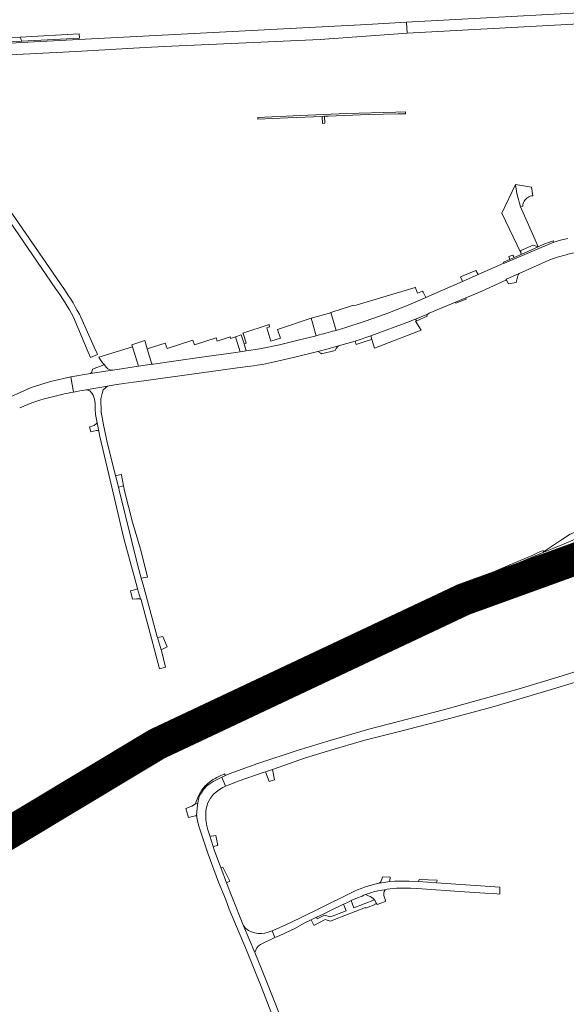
# Model space of a CAD drawing. Header units: metres. Extents: x 166325 to 190320, y 381923 to 404576.
# Tile 451 of 656: x 168408 to 168662, y 391180 to 391637. Entities that reach past the tile are written whole.
import ezdxf

# ---------------------------------------------------------------- set-up
doc = ezdxf.new("R2010")
doc.units = ezdxf.units.M
for name, color, linetype, lineweight in [('B-WE-VH-VERHARDING_ASFALT-GV', 8, 'Continuous', 18), ('B-WE-VH-VERHARDING_BETON-GV', 8, 'Continuous', 18), ('B-WE-VH-VERHARDING_BETONSTRAATSTEEN-GV', 8, 'Continuous', 18), ('B-WE-VH-VERHARDING_GESLOTEN-GV', 8, 'Continuous', 18), ('B-WE-VH-VERHARDING_HALFVERHARDING-GV', 8, 'Continuous', 18), ('B-WE-VH-VERHARDING_N-WEG', 8, 'Continuous', 18), ('B-WE-VH-VERHARDING_STRAATBAKSTEEN-GV', 8, 'Continuous', 18)]:
    doc.layers.add(name, color=color, linetype=linetype, lineweight=lineweight)

msp = doc.modelspace()

# ---------------------------------------------------------------- linework, layer by layer
at = {"layer": 'B-WE-VH-VERHARDING_ASFALT-GV', "flags": 128}
for points in [[(168876.459, 391651.514), (168874.225, 391651.263), (168871.992, 391651.045), (168869.758, 391650.858), (168867.521, 391650.703), (168865.281, 391650.58), (168863.034, 391650.489), (168745.199, 391644.16), (168731.557, 391643.413), (168707.579, 391642.095), (168701.891, 391641.783), (168587.589, 391635.503), (168587.956, 391630.434), (168653.532, 391634.012), (168876.777, 391646.325)], [(168439.011, 391464.95), (168439.835, 391464.859), (168440.291, 391464.74), (168440.692, 391464.493), (168441.676, 391463.477), (168442.246, 391462.489), (168442.458, 391462.12), (168442.959, 391460.617), (168443.217, 391458.634), (168443.232, 391455.993), (168443.418, 391453.55), (168443.943, 391450.43), (168444.107, 391449.643), (168444.899, 391445.844), (168445.432, 391443.29), (168451.502, 391417.15), (168456.555, 391396.096), (168462.681, 391373.477), (168462.902, 391372.753), (168464.318, 391368.111), (168464.493, 391367.539), (168469.924, 391347.33), (168473.073, 391335.524), (168475.785, 391336.353), (168473.969, 391344.102), (168473.876, 391344.413), (168472.174, 391350.065), (168472.058, 391350.449), (168465.831, 391373.419), (168464.637, 391377.566), (168462.97, 391383.36), (168454.358, 391418.45), (168454.016, 391419.817), (168452.801, 391424.671), (168452.695, 391425.094), (168448.618, 391441.39), (168448.26, 391442.822), (168447.137, 391448.825), (168446.039, 391454.695), (168445.833, 391460.83), (168446.44, 391463.252), (168446.873, 391464.977), (168448.956, 391466.759)], [(168632.109, 391376.796), (168631.738, 391377.675), (168630.609, 391380.35), (168630.451, 391380.726), (168620.224, 391376.074), (168611.98, 391372.245), (168598.433, 391365.811), (168587.68, 391360.444), (168587.863, 391360.078), (168589.217, 391357.364), (168589.707, 391356.384), (168589.779, 391356.637), (168589.964, 391356.884), (168595.914, 391359.759), (168602.568, 391363.005), (168611.142, 391367.103), (168612.068, 391367.511), (168628.877, 391375.33)], [(168589.789, 391356.139), (168589.707, 391356.384), (168589.217, 391357.364), (168587.863, 391360.078), (168587.68, 391360.444), (168586.654, 391359.932), (168574.355, 391353.764), (168563.528, 391348.365), (168550.163, 391341.668), (168542.187, 391337.674), (168540.349, 391336.787), (168540.463, 391336.545), (168541.705, 391333.907), (168541.86, 391333.581), (168548.989, 391337.002)], [(168591.745, 391351.651), (168591.588, 391352.013), (168590.384, 391354.8), (168589.977, 391355.742), (168589.859, 391355.929), (168589.789, 391356.139), (168548.989, 391337.002), (168541.86, 391333.581), (168542.028, 391333.26), (168543.301, 391330.573), (168543.471, 391330.217), (168547.488, 391332.07), (168569.123, 391341.936), (168571.78, 391343.105), (168579.019, 391346.398), (168584.046, 391348.565), (168590.828, 391351.255)], [(168541.86, 391333.581), (168541.705, 391333.907), (168540.463, 391336.545), (168540.349, 391336.787), (168503.534, 391319.026), (168488.305, 391311.641), (168478.292, 391306.652), (168466.887, 391300.844), (168465.218, 391299.991), (168456.271, 391295.452), (168450.588, 391292.42), (168450.724, 391292.16), (168452.045, 391289.611), (168452.172, 391289.36), (168473.945, 391300.601), (168481.534, 391304.405), (168492.639, 391309.96), (168516.054, 391321.234)], [(168543.471, 391330.217), (168543.301, 391330.573), (168542.028, 391333.26), (168541.86, 391333.581), (168516.054, 391321.234), (168492.639, 391309.96), (168481.534, 391304.405), (168473.945, 391300.601), (168452.172, 391289.36), (168452.321, 391289.083), (168453.594, 391286.63), (168453.743, 391286.342), (168466.424, 391293.001), (168477.155, 391298.432), (168485.252, 391302.518), (168493.227, 391306.455), (168495.095, 391307.358), (168500.351, 391309.929), (168522.93, 391320.781), (168525.512, 391321.931)], [(168452.172, 391289.36), (168452.045, 391289.611), (168450.724, 391292.16), (168450.588, 391292.42), (168448.2, 391291.146), (168443.089, 391288.508), (168437.707, 391285.663), (168427.173, 391279.931), (168416.67, 391274.137), (168395.785, 391262.262), (168387.968, 391257.791), (168376.068, 391250.73), (168363.455, 391242.953), (168363.592, 391242.725), (168365.111, 391240.193), (168365.196, 391240.052), (168366.582, 391240.904), (168376.869, 391247.119), (168387.188, 391253.202), (168389.716, 391254.745), (168397.539, 391259.287), (168418.281, 391271.095), (168428.889, 391276.878), (168439.411, 391282.579)], [(168453.743, 391286.342), (168453.594, 391286.63), (168452.321, 391289.083), (168452.172, 391289.36), (168439.411, 391282.579), (168428.889, 391276.878), (168418.281, 391271.095), (168397.539, 391259.287), (168389.716, 391254.745), (168387.188, 391253.202), (168376.869, 391247.119), (168366.582, 391240.904), (168365.196, 391240.052), (168365.283, 391239.906), (168366.765, 391237.437), (168366.957, 391237.117), (168372.448, 391240.443), (168382.792, 391246.65), (168393.04, 391252.734), (168398.152, 391255.777), (168420.052, 391268.152), (168430.492, 391273.936), (168441.003, 391279.565), (168448.254, 391283.459)], [(168574.877, 391236.083), (168577.309, 391236.531), (168579.762, 391236.85), (168580.032, 391238.489), (168580.093, 391238.862), (168576.527, 391239.145), (168576.378, 391238.683), (168576.296, 391238.429), (168575.777, 391236.82)]]:
    msp.add_lwpolyline(points, close=True, dxfattribs=at)
for points in [[(168393.539, 391619.808), (168400.741, 391620.236), (168434.247, 391621.965), (168466.446, 391623.871), (168475.334, 391624.329), (168547.587, 391627.457), (168587.956, 391630.434), (168587.589, 391635.503), (168569.169, 391634.491), (168435.706, 391627.522), (168409.001, 391626.127), (168389.266, 391624.841)], [(168394.923, 391555.424), (168424.896, 391511.939)], [(168427.53, 391513.649), (168426.805, 391514.697), (168398.24, 391555.983)], [(168662.381, 391535.171), (168659.03, 391534.43), (168655.98, 391533.57), (168649.045, 391530.638), (168633.088, 391523.779), (168632.69, 391523.79), (168620.901, 391518.567), (168613.593, 391515.33), (168604.273, 391511.201), (168596.512, 391507.853), (168596.252, 391507.741), (168587.686, 391504.014), (168578.994, 391500.591), (168577.802, 391500.156), (168568.419, 391496.832), (168558.964, 391493.721)], [(168633.62, 391515.85), (168634.023, 391516.316), (168639.903, 391518.966), (168648.79, 391522.97), (168651.595, 391524.264), (168654.459, 391525.423), (168658.065, 391526.663), (168661.737, 391527.689)], [(168439.011, 391464.95), (168448.956, 391466.759), (168451.423, 391467.22), (168456.336, 391467.897), (168461.021, 391468.543), (168462.327, 391468.723), (168508.229, 391475.052), (168513.854, 391475.828), (168516.626, 391476.21), (168518.428, 391476.451), (168520.849, 391476.775), (168525.016, 391477.661), (168535.79, 391480.086), (168546.508, 391482.748), (168551.293, 391484.018), (168556.065, 391485.335), (168563.761, 391487.641), (168571.121, 391490.056), (168589.461, 391496.851), (168591.217, 391497.562), (168591.737, 391497.776), (168597.014, 391499.949), (168597.162, 391500.01), (168598.038, 391500.426), (168598.203, 391500.58), (168610.272, 391505.624), (168615.163, 391507.668), (168622.25, 391510.63), (168633.62, 391515.85)], [(168433.208, 391498.644), (168440.038, 391482.497), (168441.063, 391480.073), (168444.307, 391481.433)], [(168444.096, 391482.029), (168443.45, 391483.454), (168435.9, 391500.097)], [(168554.926, 391492.585), (168554.394, 391492.438)], [(168546.116, 391490.215), (168545.695, 391490.115), (168537.402, 391488.011), (168528.655, 391485.94), (168519.644, 391484.053), (168513.282, 391483.031), (168510.41, 391482.57), (168508.47, 391482.259), (168491.515, 391479.949), (168480.793, 391478.45), (168470.062, 391476.938), (168469.477, 391476.849), (168463.26, 391475.913), (168451.465, 391474.135), (168450.125, 391473.998), (168441.122, 391472.571), (168431.976, 391470.999), (168433.208, 391463.995)], [(168442.035, 391474.543), (168441.653, 391473.157), (168441.122, 391472.571), (168450.125, 391473.998), (168451.465, 391474.135)], [(168448.557, 391475.335), (168447.359, 391476.699), (168447.199, 391476.554), (168442.035, 391474.543)], [(168433.208, 391463.995), (168431.976, 391470.999), (168422.542, 391468.937), (168413.576, 391466.058), (168404.023, 391461.817), (168395.257, 391457.128), (168389.084, 391452.662), (168383.695, 391447.823), (168380.847, 391444.817), (168377.149, 391440.88), (168373.566, 391436.838), (168369.477, 391431.921), (168365.557, 391426.868), (168334.656, 391383.668), (168333.492, 391382.041), (168330.71, 391378.152)], [(168667.007, 391396.152), (168659.607, 391393.171), (168651.263, 391389.708), (168649.078, 391388.802), (168646.518, 391387.637), (168636.593, 391383.469), (168631.294, 391381.109), (168630.451, 391380.726), (168630.609, 391380.35), (168631.738, 391377.675), (168632.109, 391376.796), (168635.688, 391378.418), (168644.499, 391382.238), (168653.598, 391386.132), (168662.413, 391389.747)], [(168663.098, 391388.053), (168654.317, 391384.697), (168644.95, 391381.087), (168642.85, 391380.22), (168640.308, 391379.253), (168639.381, 391378.831), (168636.243, 391377.168), (168629.584, 391373.755), (168613.555, 391365.458), (168613.702, 391365.012), (168614.734, 391365.132), (168630.737, 391371.578), (168638.413, 391374.664), (168653.094, 391380.327), (168665.473, 391385.162)], [(168665.473, 391385.162), (168653.094, 391380.327), (168638.413, 391374.664), (168630.737, 391371.578), (168614.734, 391365.132), (168613.702, 391365.012), (168613.555, 391365.458), (168612.638, 391365.053), (168603.499, 391361.2), (168596.571, 391358.227), (168590.529, 391355.643), (168590.25, 391355.617), (168589.977, 391355.742), (168590.384, 391354.8), (168591.588, 391352.013), (168591.745, 391351.651), (168594.424, 391352.808), (168611.529, 391360.201), (168615.979, 391362.043), (168631.981, 391368.489), (168668.81, 391382.814)], [(168680.573, 391338.777), (168657.733, 391331.693), (168639.932, 391326.348), (168604.852, 391316.5), (168570.225, 391307.595), (168552.658, 391302.535), (168537.388, 391297.869), (168518.699, 391291.675), (168505.378, 391286.906), (168503.65, 391286.087), (168502.018, 391285.314), (168503.715, 391281.099), (168505.355, 391281.797), (168509.601, 391283.437), (168521.118, 391287.425), (168522.21, 391287.803), (168525.436, 391288.92), (168525.972, 391289.105), (168540.318, 391294.072), (168551.437, 391297.486), (168568.296, 391302.431), (168582.526, 391306.013), (168603.53, 391311.458), (168627.274, 391317.852), (168638.175, 391321.093), (168657.31, 391326.782), (168677.724, 391333.008)], [(168528.972, 391174.657), (168522.85, 391190.268), (168520.396, 391196.34), (168517.317, 391203.958), (168511.978, 391216.327), (168506.544, 391230.006), (168504.18, 391236.322), (168501.525, 391243.416), (168501.389, 391243.779), (168498.424, 391251.583), (168497.95, 391253.113), (168496.404, 391258.098), (168495.539, 391260.89), (168495.017, 391262.75), (168494.604, 391265.603), (168494.516, 391267.665), (168494.53, 391269.502), (168494.807, 391271.228), (168495.492, 391273.38), (168496.732, 391275.617), (168498.132, 391277.379), (168499.517, 391278.576), (168500.892, 391279.64), (168502.464, 391280.567), (168503.715, 391281.099), (168502.018, 391285.314), (168497.893, 391283.36), (168496.062, 391282.145), (168494.974, 391281.3), (168493.546, 391279.609), (168492.497, 391278.124), (168491.677, 391276.835), (168491.077, 391275.047), (168490.769, 391273.332), (168490.656, 391272.416), (168490.536, 391270.917), (168490.39, 391269.259), (168490.268, 391267.842), (168490.324, 391267.432), (168490.445, 391266.549), (168491.172, 391263.007), (168495.664, 391249.548), (168500.423, 391236.61), (168503.6, 391228.847), (168505.402, 391224.023), (168513.356, 391205.004), (168520.163, 391188.27), (168528.363, 391167.09)], [(168601.518, 391236.302), (168593.202, 391236.861), (168588.929, 391237.046), (168584.653, 391237.102), (168582.204, 391237.04), (168579.762, 391236.85), (168577.309, 391236.531), (168574.877, 391236.083), (168572.92, 391235.625)], [(168574.398, 391232.613), (168577.442, 391233.093), (168577.651, 391233.126), (168578.691, 391233.29), (168583.011, 391233.76), (168589.429, 391233.77), (168594.765, 391233.507), (168612.222, 391232.354), (168623.883, 391231.584), (168628.133, 391231.303), (168630.902, 391231.12), (168630.871, 391234.322), (168601.518, 391236.302)], [(168560.431, 391230.902), (168538.094, 391219.852), (168531.991, 391216.969), (168525.714, 391214.132), (168525.255, 391213.991), (168526.585, 391210.91), (168528.516, 391211.768), (168535.883, 391215.041), (168540.521, 391217.756), (168543.413, 391219.144), (168545.87, 391220.322), (168549, 391221.824), (168551.726, 391223.132), (168558.425, 391226.346), (168559.975, 391227.09), (168561.895, 391228.032), (168562.651, 391228.402), (168565.416, 391229.517)], [(168568.571, 391230.813), (168568.871, 391230.924)]]:
    msp.add_lwpolyline(points, dxfattribs=at)
at = {"layer": 'B-WE-VH-VERHARDING_ASFALT-GV'}
for points in [[(168661.737, 391527.689, -0.0710824), (168667.658, 391528.67)], [(168424.896, 391511.939, -0.0288467), (168433.208, 391498.644)], [(168435.9, 391500.097, 0.0296542), (168427.53, 391513.649)], [(168554.394, 391492.438, -0.0035097), (168546.116, 391490.215)], [(168558.964, 391493.721, -0.0016106), (168554.926, 391492.585)], [(168444.307, 391481.433, -0.0144746), (168444.096, 391482.029)], [(168451.465, 391474.135, -0.2152292), (168448.557, 391475.335)], [(168433.208, 391463.995, -0.011545), (168439.011, 391464.95)], [(168408.225, 391456.591, -0.0515243), (168423.484, 391461.761)], [(168423.484, 391461.761, -0.0197425), (168433.208, 391463.995)], [(168572.92, 391235.625, 0.0638055), (168560.431, 391230.902)], [(168565.416, 391229.517, -0.0164416), (168568.571, 391230.813)]]:
    msp.add_lwpolyline(points, format="xyb", dxfattribs=at)
at = {"layer": 'B-WE-VH-VERHARDING_BETON-GV', "flags": 128}
for points in [[(168569.339, 391487.719), (168569.771, 391487.843), (168571.605, 391488.368), (168571.121, 391490.056), (168563.761, 391487.641), (168564.311, 391486.09)], [(168705.872, 391395.469), (168705.578, 391396.217), (168705.365, 391396.144), (168702.504, 391395.198), (168696.807, 391393.105), (168688.598, 391390.172), (168680.077, 391387.046), (168668.81, 391382.814), (168631.981, 391368.489), (168615.979, 391362.043), (168611.529, 391360.201), (168594.424, 391352.808), (168594.732, 391352.07), (168594.741, 391352.074), (168611.841, 391359.464), (168616.281, 391361.302), (168632.275, 391367.745), (168669.096, 391382.067), (168680.355, 391386.296), (168688.87, 391389.42), (168697.08, 391392.353), (168702.768, 391394.443)], [(168490.769, 391273.332), (168489.765, 391272.887), (168488.124, 391271.846), (168485.351, 391270.758), (168486.445, 391266.588), (168489.654, 391267.31), (168490.324, 391267.432), (168490.268, 391267.842), (168490.39, 391269.259), (168490.536, 391270.917), (168490.656, 391272.416)]]:
    msp.add_lwpolyline(points, close=True, dxfattribs=at)
for points in [[(168395.785, 391262.262), (168416.67, 391274.137), (168427.173, 391279.931), (168437.707, 391285.663), (168443.089, 391288.508), (168448.2, 391291.146), (168450.588, 391292.42), (168456.271, 391295.452), (168465.218, 391299.991), (168466.887, 391300.844), (168478.292, 391306.652), (168488.305, 391311.641), (168503.534, 391319.026), (168540.349, 391336.787), (168542.187, 391337.674), (168550.163, 391341.668), (168563.528, 391348.365), (168574.355, 391353.764), (168586.654, 391359.932), (168587.68, 391360.444), (168598.433, 391365.811), (168611.98, 391372.245), (168620.224, 391376.074), (168630.451, 391380.726), (168631.294, 391381.109), (168636.593, 391383.469), (168646.518, 391387.637), (168649.078, 391388.802), (168651.263, 391389.708), (168651.211, 391389.814), (168651.073, 391390.095), (168650.957, 391390.447), (168648.759, 391389.536), (168646.197, 391388.37), (168636.275, 391384.203), (168630.966, 391381.839), (168630.12, 391381.454), (168619.89, 391376.801), (168611.64, 391372.969), (168598.083, 391366.53), (168587.323, 391361.16), (168586.296, 391360.647), (168573.997, 391354.48), (168563.17, 391349.081), (168549.805, 391342.383), (168541.834, 391338.392), (168540.001, 391337.508), (168503.186, 391319.746), (168487.952, 391312.359), (168477.932, 391307.366), (168466.523, 391301.557), (168464.855, 391300.704), (168455.902, 391296.162), (168450.211, 391293.126), (168447.828, 391291.854), (168442.719, 391289.217), (168437.329, 391286.368), (168426.789, 391280.633), (168416.279, 391274.835), (168395.389, 391262.957)], [(168398.553, 391255.085), (168420.443, 391267.454), (168430.875, 391273.233), (168441.381, 391278.86), (168448.629, 391282.752), (168454.115, 391285.634), (168466.791, 391292.29), (168477.516, 391297.718), (168485.609, 391301.802), (168493.578, 391305.736), (168495.445, 391306.639), (168500.7, 391309.209), (168523.266, 391320.055), (168525.842, 391321.202), (168543.806, 391329.491), (168547.822, 391331.343), (168569.45, 391341.206), (168572.107, 391342.375), (168579.343, 391345.667), (168584.352, 391347.826), (168591.134, 391350.516), (168592.062, 391350.917), (168594.732, 391352.07), (168594.424, 391352.808), (168591.745, 391351.651), (168590.828, 391351.255), (168584.046, 391348.565), (168579.019, 391346.398), (168571.78, 391343.105), (168569.123, 391341.936), (168547.488, 391332.07), (168543.471, 391330.217), (168525.512, 391321.931), (168522.93, 391320.781), (168500.351, 391309.929), (168495.095, 391307.358), (168493.227, 391306.455), (168485.252, 391302.518), (168477.155, 391298.432), (168466.424, 391293.001), (168453.743, 391286.342), (168448.254, 391283.459), (168441.003, 391279.565), (168430.492, 391273.936), (168420.052, 391268.152), (168398.152, 391255.777)]]:
    msp.add_lwpolyline(points, dxfattribs=at)
at = {"layer": 'B-WE-VH-VERHARDING_BETONSTRAATSTEEN-GV', "flags": 128}
for points in [[(168402.933, 391628.499), (168403.14, 391626.425), (168409.165, 391626.74), (168408.503, 391628.647)], [(168408.503, 391628.647), (168409.165, 391626.74), (168435.928, 391628.138), (168435.818, 391630.215)], [(168640.431, 391549.854), (168638.803, 391556.006), (168638.252, 391560.308), (168631.851, 391546.97), (168640.717, 391528.563), (168640.618, 391529.655), (168646.38, 391532.116), (168648.73, 391531.338), (168647.304, 391534.52)], [(168649.045, 391530.638), (168655.98, 391533.57), (168655.83, 391534.08), (168653.94, 391533.53), (168651.34, 391532.501), (168648.73, 391531.338), (168640.786, 391527.798), (168637.56, 391526.36), (168635.572, 391525.474), (168632.67, 391524.181), (168632.69, 391523.79), (168633.088, 391523.779)], [(168648.73, 391531.338), (168646.38, 391532.116), (168640.618, 391529.655), (168640.717, 391528.563), (168640.786, 391527.798)], [(168613.593, 391515.33), (168620.901, 391518.567), (168619.851, 391520.345), (168619.052, 391520.013), (168612.736, 391517.389), (168613.256, 391516.017)], [(168615.323, 391507.129), (168615.163, 391507.668), (168610.272, 391505.624), (168610.528, 391505.13)], [(168543.665, 391497.166), (168543.372, 391498.193), (168527.824, 391493.024), (168529.203, 391488.938), (168524.771, 391487.506), (168522.796, 391493.824), (168524.149, 391494.267), (168523.87, 391495.274), (168511.76, 391491.353), (168511.951, 391490.771), (168513.329, 391486.584), (168512.357, 391486.303), (168513.282, 391483.031), (168519.644, 391484.053), (168528.655, 391485.94), (168537.402, 391488.011), (168545.695, 391490.115)], [(168597.185, 391499.122), (168597.014, 391499.949), (168591.737, 391497.776), (168592.381, 391497.064)], [(168460.28, 391485.94), (168460.561, 391484.995), (168463.26, 391475.913), (168469.477, 391476.849), (168467.353, 391483.995), (168466.193, 391487.897)], [(168508.365, 391489.594), (168506.042, 391488.881), (168505.798, 391489.625), (168499.841, 391487.565), (168499.332, 391489.101), (168489.258, 391485.842), (168488.558, 391488.065), (168476.56, 391484.207), (168475.73, 391486.71), (168467.353, 391483.995), (168469.477, 391476.849), (168470.062, 391476.938), (168480.793, 391478.45), (168491.515, 391479.949), (168508.47, 391482.259), (168510.41, 391482.57)], [(168508.365, 391489.594), (168510.41, 391482.57), (168513.282, 391483.031), (168512.357, 391486.303), (168510.991, 391490.456)], [(168554.563, 391483.302), (168554.956, 391484.141), (168555.578, 391484.927), (168556.065, 391485.335), (168551.293, 391484.018), (168546.508, 391482.748), (168547.826, 391481.953), (168548.153, 391481.703)], [(168456.431, 391420.464), (168454.016, 391419.817), (168454.358, 391418.45), (168462.97, 391383.36), (168464.637, 391377.566), (168467.563, 391378.045), (168467.566, 391378.288), (168464.296, 391391.093), (168460.542, 391403.653), (168456.84, 391418.217)], [(168462.902, 391372.753), (168461.529, 391372.297), (168459.595, 391371.788), (168460.556, 391367.957), (168462.403, 391367.993), (168464.318, 391368.111)], [(168474.674, 391350.556), (168472.174, 391350.065), (168473.876, 391344.413), (168476.636, 391345.764)], [(168525.436, 391288.92), (168522.21, 391287.803), (168523.997, 391283.293), (168526.478, 391284.137)], [(168499.181, 391258.295), (168497.262, 391257.96), (168496.404, 391258.098), (168497.95, 391253.113), (168500.068, 391253.581)], [(168502.444, 391243.558), (168501.525, 391243.416), (168504.18, 391236.322), (168505.695, 391237.048)], [(168601.518, 391236.302), (168601.895, 391237.577), (168593.484, 391237.824), (168593.376, 391237.455), (168593.202, 391236.861)]]:
    msp.add_lwpolyline(points, close=True, dxfattribs=at)
for points in [[(168596.512, 391507.853), (168596.335, 391508.509), (168595.336, 391510.3), (168595.101, 391510.72), (168592.669, 391509.888), (168591.831, 391512.34), (168591.585, 391512.468), (168563.15, 391503.963), (168562.636, 391504.132), (168552.551, 391500.831), (168554.926, 391492.585)], [(168558.964, 391493.721), (168568.419, 391496.832), (168577.802, 391500.156), (168578.994, 391500.591), (168587.686, 391504.014), (168596.252, 391507.741), (168596.512, 391507.853)], [(168554.394, 391492.438), (168554.926, 391492.585), (168552.551, 391500.831), (168551.962, 391500.638), (168543.981, 391498.366), (168543.372, 391498.193), (168543.665, 391497.166), (168545.695, 391490.115), (168546.116, 391490.215)], [(168451.465, 391474.135), (168463.26, 391475.913), (168460.561, 391484.995), (168444.93, 391480.229)], [(168446.97, 391477.143), (168447.359, 391476.699), (168448.557, 391475.335)], [(168442.729, 391448.517), (168440.657, 391447.791), (168441.194, 391445.45), (168443.766, 391446.089)], [(168444.899, 391445.844), (168444.107, 391449.643)], [(168511.978, 391216.327), (168517.317, 391203.958)], [(168526.585, 391210.91), (168525.255, 391213.991), (168523.42, 391213.429)], [(168519.921, 391207.762), (168526.585, 391210.91)]]:
    msp.add_lwpolyline(points, dxfattribs=at)
at = {"layer": 'B-WE-VH-VERHARDING_BETONSTRAATSTEEN-GV'}
for points in [[(168444.93, 391480.229, 0.0389858), (168446.97, 391477.143)], [(168444.107, 391449.643, -0.0998737), (168442.729, 391448.517)], [(168443.766, 391446.089, -0.2250405), (168444.899, 391445.844)], [(168523.42, 391213.429, -0.3214566), (168511.978, 391216.327)], [(168517.317, 391203.958, -0.2028871), (168519.921, 391207.762)]]:
    msp.add_lwpolyline(points, format="xyb", dxfattribs=at)
at = {"layer": 'B-WE-VH-VERHARDING_GESLOTEN-GV', "flags": 128}
for points in [[(168518.608, 391591.33), (168518.657, 391590.632), (168532.589, 391591.194), (168548.493, 391591.86), (168549.592, 391591.906), (168551.291, 391591.977), (168569.949, 391592.692), (168583.777, 391592.974), (168587.095, 391593.074), (168587.089, 391594.011), (168582.695, 391593.878), (168560.019, 391593.131), (168538.369, 391592.276)], [(168548.663, 391588.623), (168549.761, 391588.681), (168549.592, 391591.906), (168548.493, 391591.86)], [(168645.542, 391559.092), (168638.252, 391560.308), (168638.803, 391556.006), (168640.431, 391549.854), (168641.603, 391550.142), (168641.633, 391550.76), (168641.742, 391551.37), (168641.928, 391551.96), (168642.19, 391552.521), (168642.521, 391553.044), (168642.917, 391553.52), (168643.371, 391553.941), (168643.875, 391554.3), (168644.421, 391554.591), (168645, 391554.809), (168645.603, 391554.951), (168646.151, 391555.01)], [(168701.085, 391409.226), (168701.043, 391409.337), (168695.149, 391407.931), (168686.383, 391405.739), (168677.659, 391403.52), (168663.573, 391398.097), (168658.645, 391394.788), (168651.211, 391389.814), (168651.263, 391389.708), (168659.607, 391393.171), (168667.007, 391396.152), (168675.888, 391399.617), (168683.799, 391402.715), (168692.078, 391405.875), (168700.524, 391409.021)]]:
    msp.add_lwpolyline(points, close=True, dxfattribs=at)
at = {"layer": 'B-WE-VH-VERHARDING_HALFVERHARDING-GV', "flags": 128}
for points in [[(168637.181, 391527.004), (168636.897, 391527.487), (168635.065, 391526.817), (168635.572, 391525.474), (168637.56, 391526.36)], [(168634.109, 391515.611), (168634.88, 391514.213), (168638.442, 391514.775), (168639.115, 391517.189), (168639.29, 391517.826), (168639.426, 391518.235), (168639.585, 391518.553), (168639.751, 391518.8), (168639.903, 391518.966), (168634.023, 391516.316), (168633.62, 391515.85)], [(168591.737, 391497.776), (168591.217, 391497.562), (168589.461, 391496.851), (168571.121, 391490.056), (168571.605, 391488.368), (168572.744, 391484.388), (168594.467, 391492.736), (168591.843, 391496.798), (168592.381, 391497.064)]]:
    msp.add_lwpolyline(points, close=True, dxfattribs=at)
for points in [[(168502.018, 391285.314), (168503.65, 391286.087), (168503.234, 391286.854), (168500.562, 391285.613)], [(168489.765, 391272.887), (168490.769, 391273.332), (168491.077, 391275.047), (168491.677, 391276.835), (168492.497, 391278.124), (168493.546, 391279.609), (168494.974, 391281.3), (168496.062, 391282.145), (168497.893, 391283.36), (168502.018, 391285.314)]]:
    msp.add_lwpolyline(points, dxfattribs=at)
at = {"layer": 'B-WE-VH-VERHARDING_HALFVERHARDING-GV'}
for points in [[(168500.562, 391285.613, 0.0916429), (168494.281, 391281.253)], [(168494.281, 391281.253, 0.1227634), (168489.765, 391272.887)]]:
    msp.add_lwpolyline(points, format="xyb", dxfattribs=at)
at = {"layer": 'B-WE-VH-VERHARDING_N-WEG', "const_width": 15, "flags": 128}
msp.add_lwpolyline([(170113.155, 391450.644), (170000.327, 391500.99), (169940.555, 391519.115), (169831.084, 391525.156), (169596.342, 391525.105), (169423.741, 391519.064), (169177.533, 391506.919), (169051.945, 391488.795), (168920.983, 391463.957), (168777.933, 391427.037), (168614.224, 391367.79), (168471.845, 391300.662), (168299.916, 391197.285), (168249.547, 391157.008), (168189.103, 391063.7), (168119.729, 390888.654), (167704.293, 389843.922)], dxfattribs=at)
at = {"layer": 'B-WE-VH-VERHARDING_STRAATBAKSTEEN-GV', "flags": 128}
for points in [[(168455.405, 391425.428), (168455.277, 391425.926), (168454.454, 391425.596), (168453.117, 391425.197), (168452.695, 391425.094), (168452.801, 391424.671), (168454.016, 391419.817), (168456.431, 391420.464)], [(168561.895, 391228.032), (168559.975, 391227.09), (168558.425, 391226.346), (168559.598, 391223.327), (168552.31, 391220.534), (168549.66, 391221.265), (168546.245, 391219.546), (168545.87, 391220.322), (168543.413, 391219.144), (168544.67, 391216.627), (168544.831, 391216.707), (168544.89, 391216.592), (168547.005, 391217.668), (168546.966, 391217.767), (168549.865, 391219.22), (168552.393, 391218.537), (168554.234, 391219.227), (168554.199, 391219.319), (168568.668, 391224.839), (168568.752, 391224.62), (168569.898, 391225.085), (168573.067, 391226.226), (168572.975, 391226.47), (168573.762, 391226.766), (168572.82, 391228.37), (168563.198, 391224.692)]]:
    msp.add_lwpolyline(points, close=True, dxfattribs=at)
at = {"layer": 'B-WE-VH-VERHARDING_STRAATBAKSTEEN-GV'}
for points in [[(168574.398, 391232.613, 0.0276947), (168568.871, 391230.924)], [(168577.32, 391229.74, -0.2147343), (168577.651, 391233.126)], [(168569.988, 391230.295, -0.1351848), (168572.82, 391228.37)]]:
    msp.add_lwpolyline(points, format="xyb", dxfattribs=at)
at = {"layer": 'B-WE-VH-VERHARDING_STRAATBAKSTEEN-GV', "flags": 128}
for points in [[(168577.651, 391233.126), (168577.442, 391233.093), (168574.398, 391232.613)], [(168568.871, 391230.924), (168568.571, 391230.813), (168569.988, 391230.295)], [(168572.82, 391228.37), (168573.762, 391226.766), (168573.953, 391226.259), (168577.901, 391227.713), (168577.693, 391228.24), (168577.862, 391228.307), (168577.32, 391229.74)]]:
    msp.add_lwpolyline(points, dxfattribs=at)

doc.saveas('drawing.dxf')
